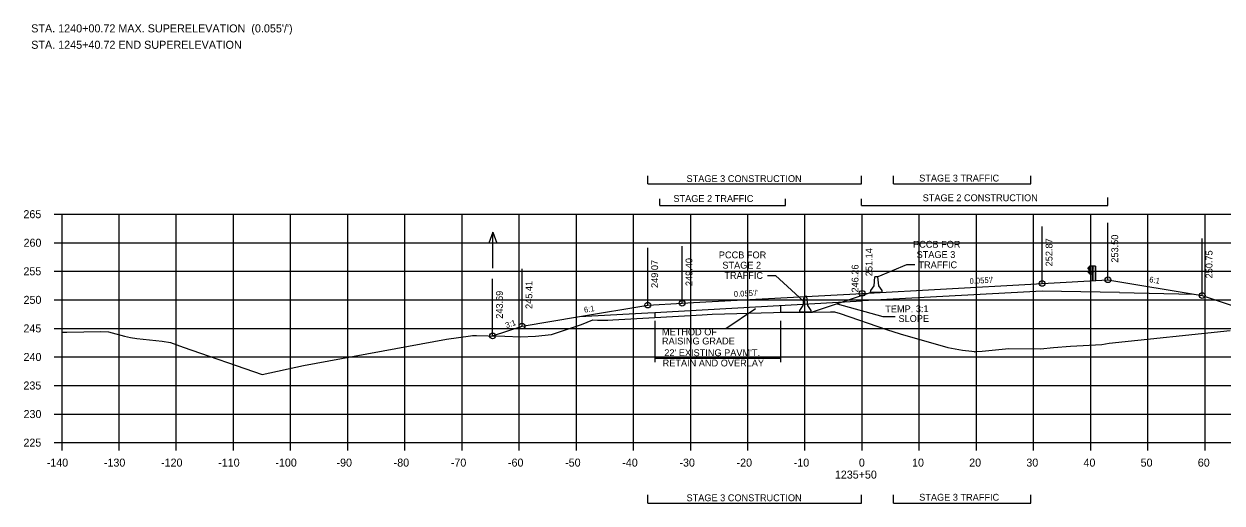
# Model space of a CAD drawing. Extents: x 1342547 to 1344156, y -1532351 to -1517216.
# Drawn here: x 1342556.2 to 1342765.8, y -1529463.3 to -1529379.4 of the extents above; entities that cross this region are included whole.
import ezdxf

# ---------------------------------------------------------------- set-up
doc = ezdxf.new("R2010")
doc.units = 0
for name, color, linetype in [('R_Alt Surface', 7, 'Continuous'), ('R_Axis', 7, 'Continuous'), ('R_Axis Annot', 7, 'Continuous'), ('R_Border Notes', 7, 'Continuous'), ('R_Draft', 7, 'Continuous'), ('R_Exist Surface', 7, 'Continuous'), ('R_Fin Surface', 7, 'Continuous'), ('R_Grid', 7, 'Continuous'), ('R_MOT', 7, 'Continuous'), ('R_No Plot', 7, 'Continuous'), ('R_Water', 7, 'Continuous'), ('R_Xsect Elev', 7, 'Continuous'), ('R_Xsect Slope', 7, 'Continuous')]:
    doc.layers.add(name, color=color, linetype=linetype)

msp = doc.modelspace()

# ---------------------------------------------------------------- linework, layer by layer
at = {"layer": 'R_Alt Surface'}
for points in [[(1342747.87, -1529426.49), (1342734.37, -1529426.22), (1342702.87, -1529427.95)], [(1342747.87, -1529426.49), (1342760.84, -1529426.75)], [(1342666.61, -1529429.95), (1342702.87, -1529427.95)], [(1342653.42, -1529430.67), (1342665.37, -1529430.02)], [(1342665.37, -1529430.02), (1342666.61, -1529429.95)]]:
    msp.add_lwpolyline(points, dxfattribs=at)
at = {"layer": 'R_Axis'}
for p, q in [((1342561.47, -1529412.76), (1342562.87, -1529412.76)), ((1342562.87, -1529452.76), (1342562.87, -1529412.76)), ((1342561.47, -1529417.76), (1342562.87, -1529417.76)), ((1342561.47, -1529422.76), (1342562.87, -1529422.76)), ((1342561.47, -1529427.76), (1342562.87, -1529427.76)), ((1342561.47, -1529432.76), (1342562.87, -1529432.76)), ((1342561.47, -1529437.76), (1342562.87, -1529437.76)), ((1342561.47, -1529442.76), (1342562.87, -1529442.76)), ((1342561.47, -1529447.76), (1342562.87, -1529447.76)), ((1342561.47, -1529452.76), (1342562.87, -1529452.76)), ((1342562.87, -1529452.76), (1342842.87, -1529452.76)), ((1342562.87, -1529454.16), (1342562.87, -1529452.76)), ((1342572.87, -1529454.16), (1342572.87, -1529452.76)), ((1342582.87, -1529454.16), (1342582.87, -1529452.76)), ((1342592.87, -1529454.16), (1342592.87, -1529452.76)), ((1342602.87, -1529454.16), (1342602.87, -1529452.76)), ((1342612.87, -1529454.16), (1342612.87, -1529452.76)), ((1342622.87, -1529454.16), (1342622.87, -1529452.76)), ((1342632.87, -1529454.16), (1342632.87, -1529452.76)), ((1342642.87, -1529454.16), (1342642.87, -1529452.76)), ((1342652.87, -1529454.16), (1342652.87, -1529452.76)), ((1342662.87, -1529454.16), (1342662.87, -1529452.76)), ((1342672.87, -1529454.16), (1342672.87, -1529452.76)), ((1342682.87, -1529454.16), (1342682.87, -1529452.76)), ((1342692.87, -1529454.16), (1342692.87, -1529452.76)), ((1342702.87, -1529454.16), (1342702.87, -1529452.76)), ((1342712.87, -1529454.16), (1342712.87, -1529452.76)), ((1342722.87, -1529454.16), (1342722.87, -1529452.76)), ((1342732.87, -1529454.16), (1342732.87, -1529452.76)), ((1342742.87, -1529454.16), (1342742.87, -1529452.76)), ((1342752.87, -1529454.16), (1342752.87, -1529452.76)), ((1342762.87, -1529454.16), (1342762.87, -1529452.76))]:
    msp.add_line(p, q, dxfattribs=at)
at = {"layer": 'R_Draft'}
for p, q in [((1342665.37, -1529407.45), (1342665.37, -1529406.02)), ((1342665.37, -1529407.45), (1342702.78, -1529407.45)), ((1342702.78, -1529407.45), (1342702.78, -1529406.02)), ((1342708.37, -1529407.45), (1342708.37, -1529406.02)), ((1342708.37, -1529407.45), (1342732.37, -1529407.45)), ((1342732.37, -1529407.45), (1342732.37, -1529406.02)), ((1342667.45, -1529411.25), (1342667.45, -1529410.1)), ((1342689.45, -1529411.25), (1342689.45, -1529410.1)), ((1342702.78, -1529411.25), (1342702.78, -1529410.1)), ((1342745.87, -1529411.25), (1342745.87, -1529409.82)), ((1342667.45, -1529411.25), (1342689.45, -1529411.25)), ((1342702.78, -1529411.25), (1342745.87, -1529411.25)), ((1342742.39, -1529422.17), (1342742.52, -1529422.06)), ((1342742.56, -1529422.42), (1342742.39, -1529422.31)), ((1342742.4, -1529422.18), (1342742.53, -1529422.08)), ((1342742.58, -1529422.4), (1342742.4, -1529422.29)), ((1342742.41, -1529422.75), (1342742.57, -1529422.65)), ((1342742.43, -1529422.77), (1342742.58, -1529422.67)), ((1342742.52, -1529422.06), (1342742.63, -1529422)), ((1342742.53, -1529422.08), (1342742.62, -1529422.03)), ((1342742.6, -1529422.6), (1342742.6, -1529422.47)), ((1342742.62, -1529422.6), (1342742.62, -1529422.47)), ((1342742.66, -1529423.22), (1342742.66, -1529421.86)), ((1342742.67, -1529422.6), (1342742.67, -1529422.47)), ((1342742.67, -1529422.47), (1342742.72, -1529422.47)), ((1342742.67, -1529422.5), (1342742.72, -1529422.5)), ((1342742.67, -1529422.57), (1342742.72, -1529422.57)), ((1342742.67, -1529422.57), (1342742.72, -1529422.57)), ((1342742.67, -1529422.6), (1342742.72, -1529422.6)), ((1342742.73, -1529422.58), (1342742.73, -1529422.49)), ((1342743.15, -1529422.16), (1342743.1, -1529422.16)), ((1342743.1, -1529422.16), (1342743.1, -1529422.28)), ((1342743.15, -1529422.28), (1342743.1, -1529422.28)), ((1342743.11, -1529422.22), (1342743.16, -1529422.22)), ((1342743.16, -1529421.85), (1342743.17, -1529421.85)), ((1342743.16, -1529421.85), (1342743.23, -1529421.85)), ((1342743.19, -1529424.37), (1342743.19, -1529421.85)), ((1342743.23, -1529422.28), (1342743.23, -1529422.15)), ((1342743.23, -1529422.15), (1342743.28, -1529422.15)), ((1342743.23, -1529422.18), (1342743.28, -1529422.18)), ((1342743.23, -1529422.25), (1342743.27, -1529422.25)), ((1342743.23, -1529422.25), (1342743.28, -1529422.25)), ((1342743.23, -1529422.28), (1342743.28, -1529422.28)), ((1342743.29, -1529422.26), (1342743.29, -1529422.17)), ((1342743.66, -1529421.85), (1342743.66, -1529424.37)), ((1342743.69, -1529421.85), (1342743.69, -1529424.37)), ((1342742.51, -1529423.02), (1342742.39, -1529422.91)), ((1342742.53, -1529423), (1342742.4, -1529422.89)), ((1342742.63, -1529423.07), (1342742.51, -1529423.02)), ((1342742.63, -1529423.05), (1342742.53, -1529423)), ((1342743.1, -1529422.97), (1342743.1, -1529422.84)), ((1342743.1, -1529422.84), (1342743.15, -1529422.84)), ((1342743.1, -1529422.97), (1342743.15, -1529422.97)), ((1342743.11, -1529422.9), (1342743.16, -1529422.9)), ((1342743.16, -1529423.22), (1342743.2, -1529423.22)), ((1342743.24, -1529422.97), (1342743.24, -1529422.84)), ((1342743.24, -1529422.84), (1342743.29, -1529422.84)), ((1342743.24, -1529422.87), (1342743.29, -1529422.87)), ((1342743.24, -1529422.94), (1342743.28, -1529422.94)), ((1342743.24, -1529422.94), (1342743.29, -1529422.94)), ((1342743.24, -1529422.97), (1342743.29, -1529422.97)), ((1342743.3, -1529422.95), (1342743.3, -1529422.86)), ((1342688.61, -1529428.74), (1342688.61, -1529429.94)), ((1342666.61, -1529429.95), (1342666.61, -1529430.84)), ((1342666.61, -1529431.46), (1342666.61, -1529438.66)), ((1342688.61, -1529431.46), (1342688.61, -1529438.66)), ((1342666.61, -1529437.99), (1342688.61, -1529437.99)), ((1342665.37, -1529463.34), (1342665.37, -1529461.91)), ((1342702.78, -1529463.34), (1342702.78, -1529461.91)), ((1342708.37, -1529463.34), (1342708.37, -1529461.91)), ((1342732.37, -1529463.34), (1342732.37, -1529461.91)), ((1342665.37, -1529463.34), (1342702.78, -1529463.34)), ((1342708.37, -1529463.34), (1342732.37, -1529463.34))]:
    msp.add_line(p, q, dxfattribs=at)
for points in [[(1342710.62, -1529421.64), (1342705.61, -1529423.73)], [(1342712.06, -1529421.64), (1342710.62, -1529421.64)], [(1342743.69, -1529421.85), (1342743.23, -1529421.85), (1342743.23, -1529424.37)], [(1342686.29, -1529423.52), (1342687.73, -1529423.52)], [(1342687.73, -1529423.52), (1342692.62, -1529427.97)]]:
    msp.add_lwpolyline(points, dxfattribs=at)
for points in [[(1342742.64, -1529421.85), (1342742.64, -1529423.22), (1342743.16, -1529423.22), (1342743.16, -1529421.85)], [(1342742.68, -1529422.45), (1342742.68, -1529422.62), (1342742.67, -1529422.62), (1342742.67, -1529422.45)], [(1342742.73, -1529422.5), (1342742.73, -1529422.57), (1342742.76, -1529422.57), (1342742.76, -1529422.5)], [(1342743.11, -1529422.16), (1342743.11, -1529422.28), (1342743.16, -1529422.28), (1342743.16, -1529422.16)], [(1342743.23, -1529422.13), (1342743.23, -1529422.3), (1342743.22, -1529422.3), (1342743.22, -1529422.13)], [(1342743.29, -1529422.18), (1342743.29, -1529422.24), (1342743.31, -1529422.24), (1342743.31, -1529422.18)], [(1342743.11, -1529422.84), (1342743.11, -1529422.97), (1342743.16, -1529422.97), (1342743.16, -1529422.84)], [(1342743.24, -1529422.82), (1342743.24, -1529422.99), (1342743.23, -1529422.99), (1342743.23, -1529422.82)], [(1342743.3, -1529422.87), (1342743.3, -1529422.93), (1342743.32, -1529422.93), (1342743.32, -1529422.87)]]:
    msp.add_lwpolyline(points, close=True, dxfattribs=at)
for centre, radius, start, end in [((1342742.43, -1529422.24), 0.0856, 122.0217, 240.7501), ((1342742.43, -1529422.24), 0.062, 122.0217, 240.7501), ((1342742.54, -1529422.47), 0.0622, 4.9556, 61.894), ((1342742.6, -1529422.54), 0.0453, 93.9303, 257.0446), ((1342742.55, -1529422.61), 0.0462, 293.1464, 8.2196), ((1342742.54, -1529422.47), 0.0865, 4.9556, 61.894), ((1342742.55, -1529422.61), 0.0703, 293.1464, 8.2196), ((1342742.71, -1529422.49), 0.022, 317.7756, 45.4255), ((1342742.64, -1529422.54), 0.0922, 339.7423, 20.2577), ((1342742.7, -1529422.58), 0.025, 323.3766, 39.0666), ((1342743.26, -1529422.17), 0.022, 317.7756, 45.4255), ((1342743.19, -1529422.21), 0.0922, 339.7423, 20.2577), ((1342743.26, -1529422.26), 0.025, 323.3766, 39.0666), ((1342742.47, -1529422.84), 0.109, 120.88, 214.7816), ((1342742.47, -1529422.84), 0.0854, 120.88, 214.7816), ((1342743.27, -1529422.86), 0.022, 317.7756, 45.4255), ((1342743.2, -1529422.9), 0.0922, 339.7423, 20.2577), ((1342743.27, -1529422.95), 0.025, 323.3766, 39.0666)]:
    msp.add_arc(centre, radius, start, end, dxfattribs=at)
at = {"layer": 'R_Exist Surface'}
msp.add_lwpolyline([(1342562.87, -1529433.41), (1342563.73, -1529433.41), (1342569.66, -1529433.3), (1342570.98, -1529433.34), (1342573.8, -1529434.1), (1342574.86, -1529434.38), (1342575.98, -1529434.51), (1342580.38, -1529434.97), (1342581.85, -1529435.24), (1342584.06, -1529436.07), (1342597.89, -1529440.84), (1342605.14, -1529439.24), (1342630.16, -1529434.65), (1342634.37, -1529434.07), (1342634.72, -1529434), (1342635.39, -1529433.99), (1342637.44, -1529434.06), (1342640.34, -1529434.1), (1342643.09, -1529434.22), (1342645.69, -1529434.1), (1342648.49, -1529433.84), (1342653.78, -1529432.1), (1342655.72, -1529431.27), (1342656.59, -1529431.31), (1342658.37, -1529431.31), (1342659.25, -1529431.27), (1342665.53, -1529430.91), (1342674.86, -1529430.39), (1342676.64, -1529430.29), (1342687.34, -1529429.95), (1342687.38, -1529429.95), (1342688.73, -1529429.94), (1342693.83, -1529429.93), (1342694.18, -1529429.92), (1342697.34, -1529429.86), (1342698.04, -1529429.86), (1342699.04, -1529430.16), (1342707.14, -1529432.98), (1342709.54, -1529433.69), (1342717.84, -1529436.13), (1342720.45, -1529436.55), (1342722.08, -1529436.77), (1342722.46, -1529436.81), (1342722.56, -1529436.84), (1342722.76, -1529436.81), (1342723.88, -1529436.72), (1342728.55, -1529436.27), (1342734.09, -1529436.32), (1342736.35, -1529436.11), (1342739.33, -1529435.88), (1342744.82, -1529435.57), (1342746.07, -1529435.37), (1342767.27, -1529433.1)], dxfattribs=at)
at = {"layer": 'R_Fin Surface'}
msp.add_line((1342694.02, -1529429.92), (1342704.36, -1529426.48), dxfattribs=at)
msp.add_lwpolyline([(1342638.21, -1529434.07), (1342643.37, -1529432.35), (1342653.42, -1529430.67), (1342665.37, -1529428.68), (1342671.37, -1529428.35), (1342673.37, -1529428.24), (1342702.87, -1529426.62), (1342732.37, -1529425), (1342734.37, -1529424.89), (1342745.87, -1529424.25), (1342762.37, -1529427), (1342777.17, -1529431.94)], dxfattribs=at)
at = {"layer": 'R_Grid'}
for p, q in [((1342562.87, -1529412.76), (1342842.87, -1529412.76)), ((1342562.87, -1529452.76), (1342562.87, -1529412.76)), ((1342572.87, -1529452.76), (1342572.87, -1529412.76)), ((1342582.87, -1529452.76), (1342582.87, -1529412.76)), ((1342592.87, -1529452.76), (1342592.87, -1529412.76)), ((1342602.87, -1529452.76), (1342602.87, -1529412.76)), ((1342612.87, -1529452.76), (1342612.87, -1529412.76)), ((1342622.87, -1529452.76), (1342622.87, -1529412.76)), ((1342632.87, -1529452.76), (1342632.87, -1529412.76)), ((1342642.87, -1529452.76), (1342642.87, -1529412.76)), ((1342652.87, -1529452.76), (1342652.87, -1529412.76)), ((1342662.87, -1529452.76), (1342662.87, -1529412.76)), ((1342672.87, -1529452.76), (1342672.87, -1529412.76)), ((1342682.87, -1529452.76), (1342682.87, -1529412.76)), ((1342692.87, -1529452.76), (1342692.87, -1529412.76)), ((1342702.87, -1529452.76), (1342702.87, -1529412.76)), ((1342712.87, -1529452.76), (1342712.87, -1529412.76)), ((1342722.87, -1529452.76), (1342722.87, -1529412.76)), ((1342732.87, -1529452.76), (1342732.87, -1529412.76)), ((1342742.87, -1529452.76), (1342742.87, -1529412.76)), ((1342752.87, -1529452.76), (1342752.87, -1529412.76)), ((1342762.87, -1529452.76), (1342762.87, -1529412.76)), ((1342562.87, -1529417.76), (1342842.87, -1529417.76)), ((1342562.87, -1529422.76), (1342842.87, -1529422.76)), ((1342562.87, -1529427.76), (1342842.87, -1529427.76)), ((1342562.87, -1529432.76), (1342842.87, -1529432.76)), ((1342562.87, -1529437.76), (1342842.87, -1529437.76)), ((1342562.87, -1529442.76), (1342842.87, -1529442.76)), ((1342562.87, -1529447.76), (1342842.87, -1529447.76)), ((1342562.87, -1529452.76), (1342842.87, -1529452.76))]:
    msp.add_line(p, q, dxfattribs=at)
at = {"layer": 'R_MOT'}
for p, q in [((1342704.95, -1529425.31), (1342705.11, -1529423.73)), ((1342705.36, -1529423.73), (1342705.11, -1529423.73)), ((1342705.61, -1529423.73), (1342705.36, -1529423.73)), ((1342705.78, -1529425.31), (1342705.61, -1529423.73)), ((1342704.36, -1529426.48), (1342704.37, -1529426.14)), ((1342706.37, -1529426.48), (1342704.36, -1529426.48)), ((1342704.37, -1529426.14), (1342704.95, -1529425.31)), ((1342706.37, -1529426.14), (1342705.78, -1529425.31)), ((1342706.37, -1529426.48), (1342706.37, -1529426.14)), ((1342691.96, -1529429.6), (1342692.53, -1529428.76)), ((1342692.53, -1529428.76), (1342692.7, -1529427.18)), ((1342692.95, -1529427.18), (1342692.7, -1529427.18)), ((1342693.2, -1529427.18), (1342692.95, -1529427.18)), ((1342693.37, -1529428.76), (1342693.2, -1529427.18)), ((1342693.96, -1529429.6), (1342693.37, -1529428.76)), ((1342691.95, -1529429.93), (1342691.96, -1529429.6)), ((1342693.95, -1529429.93), (1342691.95, -1529429.93)), ((1342693.95, -1529429.93), (1342693.96, -1529429.6))]:
    msp.add_line(p, q, dxfattribs=at)
at = {"layer": 'R_No Plot'}
for centre in [(1342734.37, -1529424.89), (1342745.87, -1529424.25), (1342702.87, -1529426.62), (1342762.37, -1529427), (1342665.37, -1529428.68), (1342671.37, -1529428.35), (1342643.37, -1529432.35), (1342638.21, -1529434.07)]:
    msp.add_circle(centre, 0.5, dxfattribs=at)
at = {"layer": 'R_Water'}
for p, q in [((1342638.23, -1529415.93), (1342637.53, -1529417.85)), ((1342638.23, -1529422.22), (1342638.23, -1529415.93)), ((1342638.23, -1529415.93), (1342638.93, -1529417.85))]:
    msp.add_line(p, q, dxfattribs=at)
at = {"layer": 'R_Xsect Elev'}
for p, q in [((1342745.87, -1529424.25), (1342745.87, -1529414.25)), ((1342734.37, -1529424.89), (1342734.37, -1529414.89)), ((1342671.37, -1529428.35), (1342671.37, -1529418.35)), ((1342702.87, -1529426.62), (1342702.87, -1529416.62)), ((1342762.37, -1529427), (1342762.37, -1529417)), ((1342665.37, -1529428.68), (1342665.37, -1529418.68)), ((1342643.37, -1529432.35), (1342643.37, -1529422.35)), ((1342702.87, -1529431.49), (1342702.87, -1529421.49)), ((1342638.21, -1529434.07), (1342638.21, -1529424.07)), ((1342698.48, -1529428.44), (1342706.48, -1529430.7)), ((1342684.22, -1529429.35), (1342679.02, -1529432.84)), ((1342706.48, -1529430.7), (1342708.62, -1529430.7))]:
    msp.add_line(p, q, dxfattribs=at)

# ---------------------------------------------------------------- texts
at = {"layer": 'R_Axis Annot'}
for s, p in [('265', (1342556.12, -1529413.46)), ('260', (1342556.14, -1529418.46)), ('255', (1342556.12, -1529423.46)), ('250', (1342556.14, -1529428.46)), ('245', (1342556.12, -1529433.46)), ('240', (1342556.14, -1529438.46)), ('235', (1342556.12, -1529443.46)), ('230', (1342556.14, -1529448.46)), ('225', (1342556.12, -1529453.46)), ('-140', (1342560.2, -1529456.96)), ('-130', (1342570.2, -1529456.96)), ('-120', (1342580.2, -1529456.96)), ('-110', (1342590.2, -1529456.96)), ('-100', (1342600.2, -1529456.96)), ('-90', (1342610.9, -1529456.96)), ('-80', (1342620.9, -1529456.96)), ('-70', (1342630.9, -1529456.96)), ('-60', (1342640.9, -1529456.96)), ('-50', (1342650.9, -1529456.96)), ('-40', (1342660.9, -1529456.96)), ('-30', (1342670.9, -1529456.96)), ('-20', (1342680.9, -1529456.96)), ('-10', (1342690.9, -1529456.96)), ('0', (1342702.3, -1529456.96)), ('10', (1342711.6, -1529456.96)), ('20', (1342721.6, -1529456.96)), ('30', (1342731.6, -1529456.96)), ('40', (1342741.6, -1529456.96)), ('50', (1342751.6, -1529456.96)), ('60', (1342761.6, -1529456.96)), ('1235+50', (1342698.1, -1529459.06))]:
    msp.add_text(s, height=1.4, dxfattribs=at).set_placement(p)
at = {"layer": 'R_Border Notes'}
for s, p in [("STA. 1240+00.72 MAX. SUPERELEVATION  (0.055'/')", (1342557.48, -1529380.93)), ('STA. 1245+40.72 END SUPERELEVATION', (1342557.48, -1529383.8))]:
    msp.add_text(s, height=1.41, dxfattribs=at).set_placement(p)
at = {"layer": 'R_Draft'}
for s, p in [('STAGE 3 CONSTRUCTION', (1342672.14, -1529407.13)), ('STAGE 3 TRAFFIC', (1342712.85, -1529407.04)), ('STAGE 2 TRAFFIC', (1342669.85, -1529410.62)), ('STAGE 2 CONSTRUCTION', (1342713.46, -1529410.49)), ('PCCB FOR', (1342711.78, -1529418.63)), ('PCCB FOR', (1342677.8, -1529420.49)), ('STAGE 3', (1342712.39, -1529420.43)), ('STAGE 2', (1342678.41, -1529422.29)), ('TRAFFIC', (1342712.72, -1529422.23)), ('TRAFFIC', (1342678.75, -1529424.09)), ("22' EXISTING PAVM'T.", (1342668.25, -1529437.62)), ('RETAIN AND OVERLAY', (1342667.96, -1529439.42)), ('STAGE 3 CONSTRUCTION', (1342672.14, -1529463.02)), ('STAGE 3 TRAFFIC', (1342712.85, -1529462.93))]:
    msp.add_text(s, height=1.2, dxfattribs=at).set_placement(p)
at = {"layer": 'R_Xsect Elev'}
for s, p in [('253.50', (1342747.67, -1529421.25)), ('252.87', (1342736.17, -1529421.89)), ('249.40', (1342673.17, -1529425.35)), ('251.14', (1342704.67, -1529423.62)), ('250.75', (1342764.17, -1529424)), ('249.07', (1342667.17, -1529425.68)), ('246.26', (1342702.23, -1529426.48)), ('245.41', (1342645.17, -1529429.35)), ('243.69', (1342640.01, -1529431.07))]:
    msp.add_text(s, height=1.2, rotation=90, dxfattribs=at).set_placement(p)
for s, p in [('METHOD OF', (1342667.84, -1529433.97)), ('RAISING GRADE', (1342667.84, -1529435.57))]:
    msp.add_text(s, height=1.2, dxfattribs=at).set_placement(p)
at = {"layer": 'R_Xsect Slope'}
for s, height, rotation, p in [("0.055'/'", 1, 3.1481, (1342721.69, -1529424.98)), ('6:1', 1, 350.5377, (1342753.05, -1529424.65)), ("0.055'/'", 1, 3.1481, (1342680.44, -1529427.25)), ('6:1', 1, 9.4623, (1342654.28, -1529430.02)), ('TEMP. 3:1', 1.2, 0.3758, (1342706.92, -1529429.96)), ('SLOPE', 1.2, 0.3758, (1342709.23, -1529431.65)), ('3:1', 1, 18.4349, (1342640.63, -1529432.73))]:
    msp.add_text(s, height=height, rotation=rotation, dxfattribs=at).set_placement(p)

doc.saveas('drawing.dxf')
